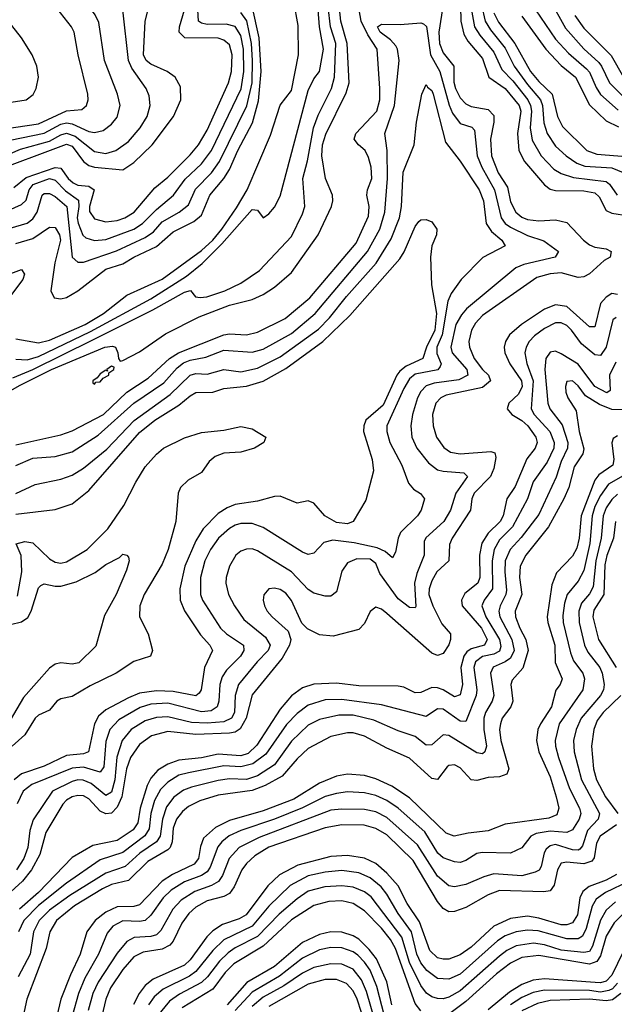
# Model space of a CAD drawing. Header units: inches. Extents: x 1305375 to 1407406, y 744550 to 841633.
# Tile 410 of 509: x 1352804 to 1354919, y 833752 to 837255. Entities that reach past the tile are written whole.
import ezdxf

# ---------------------------------------------------------------- set-up
doc = ezdxf.new("R2010")
doc.units = ezdxf.units.IN
doc.header["$MEASUREMENT"] = 0
doc.layers.add('B3853', color=7, linetype='Continuous')

msp = doc.modelspace()

# ---------------------------------------------------------------- linework, layer by layer
at = {"layer": 'B3853', "color": 5}
for points, elevation in [([(1352690, 836744.7), (1352806.3, 836793.7), (1352910, 836822.6), (1352950, 836845.2), (1352970, 836851.1), (1353000.5, 836840.5), (1353070, 836786.3), (1353110, 836779.2), (1353145.3, 836790), (1353190, 836822), (1353231.8, 836870), (1353256.7, 836910), (1353267.7, 836950), (1353264.3, 836984.3), (1353253.4, 837010), (1353202.4, 837082.4), (1353190.2, 837110), (1353170.9, 837290), (1353155.7, 837330), (1353135.8, 837350), (1353105.5, 837370), (1352900.6, 837460.6), (1352830, 837509.9), (1352770, 837519.4)], 1740), ([(1352770, 836826.3), (1352890, 836851.7), (1352950, 836882.9), (1352970, 836887.5), (1352990, 836884.2), (1353050, 836857.6), (1353070, 836853.5), (1353099.9, 836860.1), (1353130, 836882.8), (1353150, 836908.4), (1353161, 836950), (1353151.5, 836990), (1353105, 837110), (1353084.6, 837244.6), (1353072.3, 837272.3), (1353055.2, 837295.2), (1353015.4, 837330), (1352958.8, 837370), (1352910, 837398.4), (1352850, 837419.6), (1352812.7, 837452.7), (1352790, 837465.5)], 1760), ([(1352750, 836866.4), (1352870, 836884.4), (1352970, 836930.4), (1353024.7, 836935.3), (1353040.6, 836950), (1353046.7, 836970), (1353046.1, 836990), (1353011.1, 837130), (1352997.2, 837210), (1352988.1, 837230), (1352909, 837330), (1352883, 837350), (1352750, 837409.9)], 1780), ([(1354369.2, 837410), (1354372.7, 837250), (1354383, 837203), (1354398, 837178), (1354450, 837117.1), (1354472, 837050), (1354530.6, 837010.6), (1354580.4, 836950), (1354586, 836930), (1354574.1, 836850), (1354578.8, 836790), (1354599.5, 836750), (1354670, 836667), (1354690, 836652.3), (1354710, 836646.6), (1354810, 836646.2), (1354850, 836638.3), (1354864.4, 836624.4), (1354890, 836576.2), (1354910, 836566.3), (1354970, 836556.5)], 1520), ([(1352650, 835866.5), (1352805.8, 835954.2), (1352917.1, 836010), (1353106.2, 836090), (1353133.5, 836093.5), (1353144.9, 836090), (1353153, 836070), (1353154.8, 836050), (1353160.5, 836040.5), (1353170, 836042.4), (1353230, 836072.8), (1353322.6, 836137.4), (1353441.9, 836198.1), (1353550, 836238.6), (1353630, 836259.7), (1353670, 836277.4), (1353710, 836302.9), (1353770, 836356), (1353864.8, 836490), (1353912.3, 836590), (1353917.8, 836610), (1353916.5, 836630), (1353891.9, 836690), (1353878.6, 836770), (1353880.4, 836810), (1353892.6, 836847.4), (1353965.4, 836994.6), (1353975.2, 837030), (1353968.5, 837170), (1353946.4, 837250), (1353937.8, 837330)], 1520), ([(1352790, 836119.7), (1352870, 836105.5), (1352910, 836115), (1353036.1, 836170), (1353101.7, 836210), (1353184.8, 836275.2), (1353310, 836332.2), (1353450, 836433.7), (1353490, 836470.8), (1353522, 836510), (1353574.7, 836585.3), (1353612.5, 836650), (1353695.9, 836844.1), (1353730, 836950.3), (1353770, 837002.6), (1353795.1, 837130), (1353794.2, 837234.1), (1353779.1, 837319.1)], 1580), ([(1354686.5, 837330), (1354744.6, 837224.6), (1354810, 837150.8), (1354863.1, 837103.1), (1354873.7, 837090), (1354901.8, 837030), (1354950, 836982.1)], 1660), ([(1352690, 836707.8), (1352970, 836811.7), (1352990, 836805.5), (1353030, 836750.5), (1353050, 836736.4), (1353070, 836730), (1353170, 836720.8), (1353210, 836746.7), (1353275.1, 836810), (1353351.2, 836910), (1353376.4, 836970), (1353375.6, 837015.6), (1353357, 837050), (1353328.1, 837070), (1353270, 837096.4), (1353253, 837110), (1353243.4, 837130), (1353250.2, 837249.8), (1353265, 837310)], 1720), ([(1354309.4, 837309.4), (1354294.9, 837210), (1354297.4, 837170), (1354310, 837136.5), (1354347.9, 837090), (1354347.4, 837032.6), (1354353.8, 837010), (1354370, 836976.4), (1354390, 836955.3), (1354410, 836945.9), (1354470, 836934.9), (1354490, 836913.9), (1354490.5, 836890), (1354478.2, 836830), (1354481.5, 836770), (1354505.2, 836710), (1354539, 836659), (1354550, 836606.7), (1354568.4, 836570), (1354590, 836552.8), (1354610, 836543.8), (1354650, 836539.6), (1354710, 836542.6), (1354750, 836533.2), (1354809.6, 836470), (1354830, 836454.2), (1354850, 836445.9), (1354890, 836439.1), (1354907.3, 836430), (1354904.1, 836410), (1354882.4, 836397.6), (1354830, 836350.8), (1354810, 836339.7), (1354790, 836338.1), (1354730, 836353.9), (1354690, 836350.4), (1354642.8, 836337.2), (1354450, 836202), (1354424.6, 836175.4), (1354410.4, 836150), (1354401.6, 836110), (1354403, 836090), (1354420.3, 836050), (1354449.9, 836009.9), (1354470.8, 835990), (1354478.8, 835970), (1354450, 835945.7), (1354320.6, 835919.4), (1354301.7, 835910), (1354284, 835890), (1354272, 835850), (1354274.1, 835810), (1354286.2, 835770), (1354312.4, 835732.4), (1354336.4, 835716.4), (1354369.8, 835709.8), (1354479, 835719), (1354493.7, 835713.7), (1354497.7, 835697.7), (1354490, 835657.7), (1354477.9, 835630), (1354420.6, 835570), (1354411.7, 835550), (1354407.3, 835510), (1354341.4, 835410), (1354332.6, 835387.4), (1354330, 835330), (1354287.9, 835290), (1354270, 835258.4), (1354260.3, 835230), (1354259.3, 835210), (1354273, 835170), (1354305.5, 835105.5), (1354336.3, 835070), (1354336.4, 835050), (1354330, 835030.7), (1354310, 835000.3), (1354290, 834992.3), (1354270, 835000.8), (1354110, 835142), (1354090, 835157.3), (1354070, 835164.2), (1354050.8, 835149.2), (1354030, 835106), (1354010, 835084.7), (1353918.7, 835061.3), (1353870, 835066.6), (1353827.1, 835087.1), (1353807.2, 835107.2), (1353770, 835188.7), (1353750, 835214.6), (1353730, 835227.2), (1353710, 835231.7), (1353690, 835229.8), (1353671.7, 835208.3), (1353669.5, 835190), (1353674, 835170), (1353684.2, 835150), (1353701.9, 835130), (1353758.9, 835078.9), (1353768, 835050), (1353763, 835030), (1353736.8, 834983.2), (1353630, 834852.2), (1353609.2, 834770), (1353587.7, 834732.3), (1353570, 834719.7), (1353550, 834716.8), (1353430, 834712.2), (1353330, 834721.9), (1353272.8, 834707.2), (1353230, 834676.6), (1353197.5, 834630), (1353183.7, 834590), (1353166.8, 834490), (1353150, 834452.9), (1353130, 834431.5), (1353110, 834428.8), (1353090, 834438.7), (1353050, 834482.6), (1353030, 834492.9), (1353010, 834494.9), (1352990, 834490.2), (1352970, 834478.1), (1352956.5, 834463.5), (1352896.8, 834363.2), (1352875.6, 834284.4), (1352845.8, 834230), (1352813, 834190), (1352717, 834103)], 1480), ([(1352749.9, 836570.1), (1352810, 836597.3), (1352827.1, 836612.9), (1352837.2, 836650), (1352852, 836668), (1352910, 836690), (1352930, 836683.4), (1352965.9, 836645.9), (1353012.5, 836612.5), (1353014, 836590), (1353008.3, 836550), (1353011, 836531), (1353028.5, 836488.5), (1353039.1, 836479.1), (1353069.7, 836469.7), (1353110, 836473.2), (1353210, 836510.1), (1353240.1, 836530), (1353290, 836579), (1353351.2, 836630), (1353392.5, 836687.5), (1353450, 836742.1), (1353486.3, 836790), (1353590.9, 837009.1), (1353600.6, 837070), (1353599.1, 837150), (1353590, 837198.9), (1353570, 837230.2), (1353538.4, 837238.4), (1353470, 837238), (1353450, 837242.1), (1353439.9, 837250), (1353437.2, 837290)], 1660), ([(1352770, 836512.6), (1352830, 836530.5), (1352850, 836546.9), (1352865.4, 836570), (1352883.3, 836630), (1352890, 836636.6), (1352910, 836636.6), (1352930, 836625.9), (1352970.8, 836590), (1352989.8, 836409.8), (1353010, 836392.2), (1353030, 836392.5), (1353147.9, 836432.1), (1353250, 836479.8), (1353279.5, 836500.5), (1353310, 836535.5), (1353371, 836570), (1353403.8, 836596.2), (1353428.4, 836651.6), (1353486.2, 836710), (1353514.4, 836750), (1353611.7, 836948.3), (1353630.6, 837030), (1353632.1, 837110), (1353627.9, 837170), (1353611.3, 837251.3), (1353590, 837280.2)], 1640), ([(1352779, 835981), (1352850, 836010.2), (1353063.8, 836116.2), (1353277, 836223), (1353390, 836286), (1353410.8, 836290.8), (1353429.3, 836269.3), (1353446.1, 836266.1), (1353469, 836269), (1353532.8, 836290), (1353590, 836316.9), (1353657.1, 836362.9), (1353770, 836483.7), (1353810, 836564.2), (1353817.4, 836590), (1353810.6, 836690), (1353827.7, 836752.3), (1353848.4, 836870), (1353864.7, 836915.3), (1353912.5, 837010), (1353923.7, 837050), (1353928, 837170), (1353909.6, 837230), (1353901, 837301)], 1540), ([(1352782.2, 836657.8), (1352826.9, 836693.1), (1352930, 836729.3), (1352950, 836726.2), (1352976.4, 836690), (1352994.1, 836674.1), (1353010, 836666.3), (1353050, 836662.1), (1353068.2, 836650), (1353052.1, 836590), (1353052.2, 836572.2), (1353070, 836546.7), (1353110, 836536), (1353150, 836541), (1353178.1, 836550), (1353210.7, 836570), (1353283.9, 836656.1), (1353330, 836694.4), (1353410, 836774), (1353440.1, 836810), (1353470, 836861.5), (1353546, 837030), (1353556.6, 837070), (1353559.9, 837130), (1353550, 837165.2), (1353530, 837182.6), (1353509.2, 837189.2), (1353390.6, 837190.6), (1353371.3, 837210), (1353371.7, 837230), (1353395.8, 837310)], 1680), ([(1352790, 836458.1), (1352850, 836476.6), (1352910, 836516.3), (1352930, 836515), (1352944.8, 836490), (1352948.1, 836470), (1352929.1, 836390), (1352913.8, 836290), (1352925.6, 836265.6), (1352950, 836261.7), (1352970, 836266.9), (1353010, 836289.6), (1353110, 836367.8), (1353170, 836386.3), (1353210, 836410.1), (1353290, 836447.4), (1353350, 836500.2), (1353423, 836537), (1353450, 836559.9), (1353479.8, 836630), (1353530.1, 836689.9), (1353550, 836721.5), (1353579.7, 836790), (1353632.2, 836887.8), (1353653.4, 836966.6), (1353662.3, 837070), (1353655.7, 837190), (1353630, 837302.8)], 1620), ([(1352790, 836046.9), (1352830, 836044.9), (1352870, 836056), (1353054.9, 836145.1), (1353270, 836261.9), (1353397.2, 836342.8), (1353452.8, 836387.2), (1353523, 836457), (1353630, 836579.7), (1353650, 836577.3), (1353670, 836550.4), (1353690, 836564.7), (1353710, 836587.8), (1353730, 836626.7), (1353830, 837002.8), (1353850, 837044.4), (1353870, 837070.3), (1353884.3, 837150), (1353869.7, 837229.7), (1353864.8, 837290)], 1560), ([(1352790, 835742.4), (1352950, 835778.3), (1352990, 835791.5), (1353101.1, 835850), (1353184.5, 835930), (1353260.3, 835979.7), (1353336.1, 836050), (1353368.3, 836070), (1353530, 836134.1), (1353550, 836137.6), (1353610, 836134.1), (1353650, 836143.5), (1353747.7, 836192.3), (1353835.2, 836264.7), (1354000.6, 836459.4), (1354044.7, 836555.3), (1354046.8, 836590), (1354038.9, 836630), (1354040.9, 836650), (1354056.1, 836690), (1354054.1, 836730), (1354044.8, 836764.8), (1354032.2, 836790), (1354008.2, 836810), (1353993.5, 836830), (1353999.4, 836850), (1354073.4, 836930), (1354084.2, 836970), (1354084.8, 837010), (1354075.1, 837150), (1354041.6, 837201.6), (1354018.1, 837250), (1354010.6, 837289.4)], 1480), ([(1354407.4, 837307.4), (1354421.9, 837230), (1354439.9, 837199.9), (1354490, 837139.1), (1354518.1, 837078.1), (1354557.7, 837037.7), (1354610.9, 836970), (1354620.9, 836950), (1354623.9, 836930), (1354619.9, 836870), (1354626.6, 836826.6), (1354658.3, 836770), (1354703.6, 836723.6), (1354730, 836708), (1354773.5, 836693.5), (1354890, 836679.6), (1354902, 836670), (1354928.7, 836630)], 1540), ([(1354446, 837306), (1354459.5, 837250), (1354478.5, 837218.5), (1354530, 837153.7), (1354562.6, 837090), (1354610, 837024.6), (1354656.6, 836970), (1354662.9, 836950), (1354668.1, 836888.1), (1354679.9, 836850), (1354710, 836805), (1354747.9, 836770), (1354784.9, 836744.9), (1354813.9, 836733.9), (1354910, 836727.4), (1354970, 836702.9)], 1560), ([(1354490, 837279.3), (1354506.6, 837246.6), (1354565, 837170), (1354620.6, 837070), (1354650, 837034.6), (1354698.1, 836990), (1354717.1, 836910), (1354734.7, 836874.7), (1354821.5, 836790), (1354856.8, 836776.8), (1355050, 836761.1)], 1580), ([(1354638.7, 837290), (1354710, 837185.6), (1354755.8, 837135.8), (1354820, 837080), (1354830, 837067.9), (1354853.6, 837013.6), (1354869.1, 836989.1), (1354932.6, 836932.6)], 1640), ([(1352650, 836942.1), (1352826.3, 836970), (1352851, 836989), (1352862.6, 837010), (1352869.9, 837050), (1352864.5, 837090), (1352847.9, 837130), (1352810, 837189.9), (1352750, 837266.9)], 1820), ([(1352790, 835669.1), (1352850, 835695), (1352930, 835700.3), (1352990, 835717.7), (1353082.8, 835777.2), (1353210, 835890.4), (1353316.8, 835963.2), (1353363.5, 836016.5), (1353385.7, 836034.3), (1353410, 836043.6), (1353465.4, 836054.6), (1353530, 836078.7), (1353630, 836072), (1353670, 836082.6), (1353770, 836138.4), (1353855.1, 836210), (1354041.1, 836430), (1354084.7, 836510), (1354102.8, 836570), (1354112.1, 836690), (1354111.2, 836790), (1354102.9, 836850), (1354137.1, 836950), (1354153.2, 837110), (1354147.9, 837150), (1354141.6, 837161.6), (1354122.9, 837182.9), (1354085.8, 837210), (1354076.8, 837230), (1354090, 837238.4), (1354157.5, 837237.5), (1354230, 837243.6), (1354240.1, 837240.1), (1354250.9, 837230.9), (1354264.4, 837130), (1354297.8, 837070), (1354330.7, 836950.7), (1354342.8, 836922.8), (1354370, 836886.1), (1354412.3, 836872.3), (1354421.6, 836861.6), (1354430.6, 836770), (1354447.1, 836730), (1354492.2, 836650), (1354515.8, 836550), (1354530.1, 836530), (1354550, 836516.4), (1354610, 836486.6), (1354668.2, 836468.2), (1354720.2, 836430), (1354708.8, 836410), (1354596.7, 836383.3), (1354568.4, 836371.6), (1354393.3, 836226.7), (1354375.1, 836204.9), (1354355.5, 836170), (1354337.3, 836090), (1354342, 836070), (1354393.8, 836010), (1354397.8, 835990), (1354365.9, 835974.1), (1354278.4, 835961.6), (1354250, 835951.7), (1354230, 835932), (1354218.5, 835910), (1354200.8, 835850), (1354194.8, 835810), (1354198.3, 835770), (1354216.3, 835730), (1354257.7, 835677.7), (1354290, 835653.7), (1354310, 835648.2), (1354383.1, 835643.1), (1354396.8, 835630), (1354355.1, 835570), (1354335.9, 835510), (1354312.3, 835470), (1354248.6, 835411.4), (1354242.2, 835397.8), (1354242.6, 835350), (1354216.1, 835283.9), (1354207.9, 835250), (1354213.1, 835166.9), (1354210, 835162), (1354190, 835162.9), (1354150, 835193.9), (1354084.4, 835284.3), (1354070, 835319.6), (1354050, 835335.9), (1354003.1, 835336.9), (1353970, 835322.9), (1353950, 835292.8), (1353930, 835219.7), (1353910, 835204.4), (1353890, 835203.7), (1353850, 835214.9), (1353830, 835227.6), (1353770, 835289.9), (1353650, 835364.9), (1353630, 835371.7), (1353610, 835371.2), (1353590, 835363.7), (1353572.2, 835350), (1353550, 835311.1), (1353538.4, 835270), (1353537.2, 835250), (1353546.2, 835210), (1353567.1, 835170), (1353601, 835121), (1353677.8, 835057.8), (1353694, 835030), (1353687.7, 835010), (1353648.2, 834970), (1353582.2, 834890), (1353569.6, 834850.4), (1353567.1, 834790), (1353556.9, 834770), (1353530, 834756.5), (1353470, 834751.5), (1353414.1, 834754.1), (1353330, 834775), (1353290, 834772.4), (1353250, 834760.4), (1353200.3, 834730), (1353167.6, 834690), (1353149.3, 834630.7), (1353141.7, 834550), (1353130, 834507), (1353110, 834495), (1353057.6, 834537.6), (1353029.7, 834549.7), (1353010, 834549.9), (1352990, 834544), (1352920.8, 834510), (1352852, 834408), (1352839.5, 834370), (1352832.5, 834310), (1352818.8, 834270), (1352792.7, 834230)], 1460), ([(1354590, 837267.6), (1354675, 837150), (1354730, 837091.8), (1354780.4, 837050), (1354830, 836951.6), (1354890, 836895), (1354933.7, 836873.7)], 1620), ([(1354777.9, 837270), (1354810, 837225.3), (1354907.1, 837127.1), (1354951.2, 837050)], 1680), ([(1352790, 835568.7), (1352858.7, 835601.3), (1352950, 835620.1), (1352990, 835633.9), (1353030, 835658.7), (1353113, 835727), (1353211.1, 835828.9), (1353338.9, 835921.1), (1353410, 835989.7), (1353430, 835995.8), (1353470, 835994.1), (1353530, 836010.1), (1353590, 836002.2), (1353650, 836014.6), (1353730, 836055.3), (1353865.9, 836154.1), (1353905.4, 836194.6), (1353965.5, 836270), (1354071.4, 836388.6), (1354125, 836475), (1354154.4, 836550), (1354161.5, 836590), (1354167.5, 836712.5), (1354206.4, 836810), (1354215, 836890), (1354234.2, 836990), (1354250, 837024.4), (1354254.6, 837014.6), (1354270, 837002.4), (1354274.7, 836990), (1354318.6, 836818.6), (1354370, 836751.3), (1354437.6, 836650), (1354453.7, 836610), (1354462.8, 836530), (1354481.4, 836501.4), (1354519, 836470), (1354530.2, 836450), (1354451.2, 836408.8), (1354373.5, 836330), (1354338.8, 836281.2), (1354327, 836253), (1354306.2, 836133.8), (1354287.8, 836090), (1354287, 836067), (1354303, 836030), (1354299.6, 836020.4), (1354290.4, 836009.6), (1354210, 835993.2), (1354190, 835976.7), (1354170, 835942.6), (1354110.1, 835810.1), (1354109.7, 835790), (1354120.5, 835750), (1354163.3, 835670), (1354186.3, 835606.3), (1354204.4, 835584.4), (1354229.5, 835569.5), (1354243.9, 835550), (1354231.7, 835510), (1354218.2, 835490), (1354158.7, 835430), (1354149.5, 835410), (1354140.1, 835359.9), (1354130, 835339.7), (1354103, 835363), (1354075.2, 835375.2), (1353993.2, 835393.2), (1353916.9, 835403.1), (1353884.9, 835395.1), (1353850, 835356.4), (1353830, 835351.7), (1353810, 835360.2), (1353670, 835448.7), (1353630, 835462.2), (1353590, 835462.7), (1353570, 835456.1), (1353550, 835444.4), (1353511.1, 835410), (1353482, 835370), (1353462.7, 835330), (1353446.7, 835270), (1353446.2, 835210), (1353453.3, 835190), (1353517.8, 835090), (1353538.7, 835070), (1353600.1, 835030), (1353601.3, 835010), (1353589.2, 834990), (1353539, 834941), (1353523.4, 834916.6), (1353514.9, 834890), (1353512.4, 834830), (1353506.5, 834810), (1353484.6, 834795.4), (1353450, 834791.9), (1353330, 834822.9), (1353270, 834820.1), (1353232.3, 834807.7), (1353156.3, 834763.7), (1353123.9, 834730), (1353110, 834686.3), (1353103.3, 834596.7), (1353090, 834578.1), (1353030, 834595.2), (1352990, 834592.1), (1352846.3, 834533.7), (1352815.9, 834510), (1352794.8, 834465.2)], 1440), ([(1352790, 835495.8), (1352930, 835512.6), (1352990, 835532.8), (1353050, 835579.3), (1353230, 835786.1), (1353283.8, 835830), (1353370, 835883.5), (1353410, 835916.9), (1353430, 835928), (1353490, 835930.1), (1353530, 835942.5), (1353610, 835951.3), (1353670, 835968.5), (1353750, 836013.3), (1353881.3, 836110), (1353977.4, 836202.6), (1354155.9, 836404.1), (1354171, 836429), (1354210, 836519.3), (1354223.7, 836536.3), (1354230, 836542.3), (1354250, 836544.3), (1354270, 836536.1), (1354287.3, 836510), (1354285.6, 836490), (1354269.3, 836450), (1354264.8, 836410), (1354268.3, 836311.7), (1354285.9, 836210), (1354280, 836150), (1354250.9, 836090), (1354237.1, 836050), (1354178.3, 836021.7), (1354156, 836004), (1354144.7, 835990), (1354096.2, 835883.8), (1354035.2, 835830), (1354027.3, 835810), (1354026.1, 835790), (1354057.5, 835690), (1354061.6, 835650), (1354034.8, 835545.2), (1353990.1, 835469.9), (1353970, 835460.6), (1353930, 835465.8), (1353889.4, 835489.4), (1353850, 835534.9), (1353830, 835543.2), (1353790, 835535), (1353730, 835560.2), (1353710, 835559), (1353650, 835541.9), (1353570, 835529.9), (1353541.5, 835518.4), (1353510, 835497.4), (1353456.4, 835443.6), (1353430, 835400.2), (1353391.2, 835310), (1353372.8, 835230), (1353373.8, 835190), (1353390, 835151.6), (1353446.8, 835066.8), (1353479.5, 835030), (1353489.5, 835010), (1353460.6, 834950), (1353449.4, 834870.6), (1353441.8, 834858.2), (1353430, 834849.6), (1353350, 834865.1), (1353290, 834867.5), (1353230, 834858.2), (1353190, 834841.5), (1353110, 834799.1), (1353083.6, 834776.4), (1353070, 834750), (1353047.8, 834650), (1353030, 834643.1), (1352970, 834637.2), (1352890, 834599), (1352810, 834571.6), (1352783.9, 834550)], 1420), ([(1352750, 836343.9), (1352810, 836365.8), (1352820.2, 836350), (1352814.4, 836330), (1352738.8, 836230)], 1580), ([(1354930, 836277.3), (1354910, 836280.6), (1354890, 836268), (1354870, 836244.9), (1354850, 836162), (1354830, 836162.1), (1354750, 836235), (1354710, 836240.7), (1354670, 836225.3), (1354588.3, 836170), (1354546.4, 836133.6), (1354531.2, 836110), (1354527.2, 836090), (1354529.8, 836070), (1354547.4, 836030), (1354588.7, 835970), (1354590.6, 835950), (1354577.4, 835922.6), (1354543.6, 835890), (1354537.5, 835870), (1354554.6, 835850), (1354590, 835829.2), (1354611.2, 835810), (1354639.9, 835770), (1354644.1, 835750), (1354636.9, 835730), (1354608, 835692), (1354566, 835594), (1354536.2, 835550), (1354523.2, 835490), (1354512.9, 835470), (1354470, 835427.4), (1354447.6, 835392.4), (1354439.7, 835350), (1354440.3, 835270), (1354432.7, 835250), (1354386.6, 835213.4), (1354375.5, 835190), (1354377.6, 835170), (1354446.6, 835090), (1354466.5, 835050), (1354457.5, 835030), (1354410, 835016.6), (1354394.6, 835005.4), (1354383.9, 834990), (1354372.7, 834950), (1354378.6, 834890), (1354370, 834852.2), (1354350, 834846.2), (1354310.1, 834870.1), (1354290, 834877.1), (1354270, 834878.6), (1354230, 834860.6), (1354210, 834859.9), (1354170, 834879.6), (1354150, 834883.9), (1354010, 834884.3), (1353930, 834894.7), (1353850, 834891.3), (1353810, 834877.6), (1353770.7, 834849.3), (1353730, 834801.4), (1353646.7, 834673.3), (1353615.7, 834644.3), (1353590, 834636.1), (1353510, 834641.6), (1353450, 834628.6), (1353370, 834620.1), (1353330, 834606.4), (1353295.4, 834584.6), (1353270, 834556.4), (1353257.3, 834530), (1353231.9, 834450), (1353223.2, 834396.8), (1353207.6, 834372.4), (1353150, 834334.9), (1353063.2, 834316.8), (1352990, 834273.7), (1352870.3, 834150), (1352802.9, 834090)], 1520), ([(1354924.8, 836195.2), (1354913, 836187), (1354890, 836089.8), (1354870, 836060.4), (1354850, 836062.1), (1354801.6, 836101.6), (1354766.2, 836150), (1354750, 836166.6), (1354730, 836176.5), (1354710, 836176), (1354670, 836156.6), (1354634.4, 836130), (1354616, 836110), (1354604.6, 836090), (1354600.9, 836070), (1354607.8, 836032.2), (1354629.6, 835970), (1354623.4, 835870), (1354633.7, 835850), (1354689.3, 835789.3), (1354704.7, 835750), (1354703.2, 835730), (1354679.5, 835680.5), (1354630, 835610.5), (1354609.8, 835550.2), (1354556.3, 835450), (1354510, 835403.7), (1354490.8, 835370), (1354484.4, 835330), (1354484.9, 835230), (1354455.2, 835190), (1354447.2, 835170), (1354461.3, 835130), (1354510, 835050), (1354515.4, 835024.6), (1354510, 835008.2), (1354490, 834998), (1354450, 834988.9), (1354425, 834970), (1354419.5, 834950), (1354429.1, 834870), (1354426.8, 834850), (1354390, 834758.4), (1354370, 834758.7), (1354310, 834801.8), (1354290, 834802.9), (1354250, 834775.8), (1354090, 834817.2), (1353950, 834836.3), (1353890, 834834.4), (1353830, 834816), (1353790, 834786.5), (1353752.9, 834747.1), (1353678.8, 834641.2), (1353633, 834607), (1353590, 834596.8), (1353530, 834599.6), (1353404.5, 834575.5), (1353370, 834566.4), (1353330, 834542.6), (1353304.2, 834515.8), (1353283.2, 834476.8), (1353270.3, 834430), (1353264.3, 834375.7), (1353249.1, 834350.9), (1353170, 834292.2), (1353090, 834265.3), (1352970, 834182.1), (1352870, 834102.9), (1352818.5, 834050), (1352799, 834010)], 1540), ([(1354923.9, 836036.1), (1354902.1, 835990), (1354904.4, 835935.6), (1354892.2, 835927.8), (1354849.4, 835949.4), (1354790, 836029.6), (1354730, 836065.7), (1354710, 836075.2), (1354690, 836071.7), (1354675.3, 836050), (1354671.1, 836010), (1354682.7, 835890), (1354689.7, 835870), (1354733.1, 835813.1), (1354752.9, 835750), (1354751.7, 835730), (1354730, 835683.2), (1354712.4, 835627.6), (1354650, 835494.7), (1354587.9, 835412.1), (1354547.8, 835370), (1354530.9, 835330), (1354529.2, 835290), (1354535.3, 835224.7), (1354533.1, 835210), (1354512.3, 835170), (1354507.7, 835150), (1354512, 835130), (1354554.3, 835050), (1354562, 835010), (1354550, 834983.4), (1354530.2, 834969.8), (1354488.3, 834951.7), (1354477.9, 834930), (1354489.7, 834850), (1354483.7, 834830), (1354460.2, 834790), (1354454.9, 834770), (1354455, 834730), (1354464.4, 834670), (1354458.4, 834650), (1354450, 834643.2), (1354430, 834646.7), (1354330, 834708.5), (1354310, 834709.9), (1354270, 834674.6), (1354250, 834673.1), (1354210, 834704.8), (1354150, 834725.2), (1354063.1, 834763.1), (1353990, 834780.3), (1353939.3, 834780.7), (1353870, 834764.9), (1353830, 834744.8), (1353770, 834687.4), (1353710, 834603.8), (1353650, 834564.2), (1353610, 834552), (1353550, 834553.4), (1353510, 834548.2), (1353415.2, 834524.8), (1353386.4, 834513.6), (1353351.3, 834488.7), (1353326, 834454), (1353311.4, 834410), (1353302.7, 834350), (1353290.3, 834329.7), (1353230.7, 834290), (1353178.6, 834241.4), (1353110, 834217.7), (1352981.4, 834138.6), (1352910, 834086.5), (1352873.3, 834050), (1352853.2, 834010), (1352841, 833930), (1352798.5, 833850)], 1560), ([(1354950, 835866.2), (1354910, 835867.9), (1354866.1, 835886.1), (1354816.8, 835916.8), (1354790, 835952.3), (1354770, 835970.4), (1354750, 835967.8), (1354745.3, 835950), (1354746.7, 835930), (1354753.6, 835910), (1354782.9, 835862.9), (1354793.7, 835790), (1354810, 835727.6), (1354807, 835710), (1354776.2, 835663.8), (1354757.4, 835590), (1354739.5, 835550), (1354684.7, 835450), (1354603.9, 835350), (1354583.6, 835310), (1354581, 835270), (1354589.5, 835210), (1354566.5, 835150), (1354567.3, 835130), (1354582.4, 835090), (1354604.3, 835050), (1354612, 835010), (1354592.7, 834947.3), (1354554.8, 834905.2), (1354550.8, 834889.2), (1354558.2, 834830), (1354550.8, 834810), (1354519.7, 834770), (1354513.3, 834750), (1354510.7, 834729.3), (1354515, 834690), (1354543.7, 834590), (1354536.6, 834570), (1354510, 834560.5), (1354470, 834558.3), (1354430, 834548.5), (1354410, 834549.9), (1354370, 834592.5), (1354350, 834603.6), (1354330, 834601.6), (1354323.7, 834596.3), (1354290, 834551.9), (1354270, 834555.4), (1354190, 834627.5), (1354110, 834663.1), (1354030, 834706.1), (1353990, 834717.6), (1353970, 834717.7), (1353910, 834704.6), (1353830, 834661.3), (1353790, 834625.3), (1353737, 834563), (1353676.8, 834530), (1353630, 834512.3), (1353510, 834495.8), (1353444.5, 834475.5), (1353404.1, 834455.9), (1353382.1, 834437.9), (1353360.9, 834410), (1353350, 834378), (1353345.6, 834330), (1353338.5, 834310), (1353330, 834301.1), (1353259.9, 834260.1), (1353190, 834191.6), (1353130, 834178.2), (1353097.9, 834162.1), (1352997.9, 834102.1), (1352934.7, 834050), (1352911, 834010), (1352898.1, 833950), (1352828.7, 833770), (1352815.9, 833710)], 1580), ([(1352795.6, 835204.4), (1352811, 835290), (1352808.5, 835348.4), (1352790.9, 835390), (1352821.5, 835398.5), (1352850, 835393.8), (1352910, 835336.5), (1352930, 835324.6), (1352950, 835321.8), (1352970, 835326.1), (1353043.2, 835370), (1353116.7, 835443.3), (1353174.1, 835525.9), (1353216.3, 835610), (1353250, 835663.5), (1353290, 835709.5), (1353315.3, 835730), (1353390, 835766.7), (1353450, 835785.8), (1353530, 835795), (1353590, 835807.9), (1353630, 835799.6), (1353679.1, 835770), (1353671.7, 835750), (1353638.7, 835730), (1353590, 835715.6), (1353530, 835713.1), (1353499.3, 835700.7), (1353477.1, 835682.9), (1353450, 835643.9), (1353403.1, 835616.9), (1353375.3, 835590), (1353367.3, 835570), (1353358.6, 835470), (1353331.2, 835370), (1353310, 835317.4), (1353246.8, 835210), (1353230.4, 835170), (1353229.7, 835129.7), (1353260.1, 835070), (1353275.7, 835010), (1353269.4, 834990.6), (1353210, 834970.9), (1353147.1, 834930), (1353054.8, 834885.2), (1352990, 834846.6), (1352950, 834839.1), (1352936.1, 834830), (1352910, 834797.7), (1352870, 834780.6), (1352858, 834770), (1352822.3, 834710), (1352776.3, 834670)], 1380), ([(1354930, 835774.6), (1354915.2, 835764.8), (1354910.1, 835749.9), (1354917.5, 835690), (1354913.9, 835670), (1354864.1, 835635.9), (1354850, 835616.7), (1354801.1, 835490), (1354793.5, 835410), (1354785.5, 835374.5), (1354770, 835345.6), (1354713.2, 835286.8), (1354696, 835244), (1354679.6, 835130), (1354682, 835110), (1354707.4, 835030), (1354708, 834968), (1354733, 834910), (1354726.3, 834890), (1354710.7, 834869.3), (1354695.4, 834810), (1354655.6, 834750), (1354647.2, 834730), (1354641.7, 834690), (1354649.7, 834650), (1354690, 834561.3), (1354712.1, 834490), (1354721, 834450), (1354714.7, 834425.3), (1354685.8, 834414.2), (1354530, 834393), (1354470, 834369.1), (1354399.2, 834360.8), (1354349.6, 834349.6), (1354321, 834361), (1354190, 834486.8), (1354127.6, 834527.6), (1354070, 834553.5), (1354030, 834565.3), (1353970, 834570.6), (1353930, 834563.3), (1353870, 834539), (1353778.9, 834481.1), (1353670, 834440.5), (1353550, 834405.7), (1353499.6, 834380.4), (1353457.3, 834342.7), (1353446.7, 834313.3), (1353439.1, 834270), (1353424.4, 834250), (1353346.9, 834213.1), (1353310.1, 834190), (1353230, 834105), (1353210, 834099.2), (1353150, 834098), (1353110, 834079.3), (1353071.9, 834050), (1353042.1, 834010), (1353019, 833930), (1352983.9, 833856.1), (1352950.3, 833769.7), (1352936, 833710)], 1620), ([(1354950, 835632.3), (1354897.7, 835602.3), (1354870, 835562.5), (1354850, 835522.9), (1354839.4, 835490), (1354831.3, 835391.3), (1354810, 835294.8), (1354790, 835257.1), (1354751.2, 835210), (1354741.6, 835178.4), (1354735.5, 835135.5), (1354737.2, 835110), (1354762.5, 835002.5), (1354774, 834974), (1354807.1, 834930), (1354813.2, 834910), (1354807.3, 834870), (1354722.9, 834750), (1354708.5, 834690), (1354709.1, 834670), (1354719.9, 834630), (1354759.3, 834519.3), (1354794.9, 834450), (1354800.1, 834430), (1354793.9, 834410), (1354770, 834372.4), (1354750, 834362.4), (1354690, 834368.2), (1354640.2, 834359.8), (1354621.4, 834350), (1354590, 834308.5), (1354550, 834288.9), (1354448.6, 834291.4), (1354430, 834288), (1354390, 834263.1), (1354370, 834256.1), (1354350, 834258.8), (1354310, 834272.8), (1354290.4, 834290), (1354244.9, 834364.9), (1354150.2, 834450.1), (1354110, 834477.3), (1354070, 834494.9), (1354030, 834504.4), (1353970, 834507.3), (1353930, 834502.1), (1353890, 834490.5), (1353809.4, 834450.6), (1353710, 834410.4), (1353590, 834369.7), (1353549.1, 834350.9), (1353522.4, 834330), (1353508.1, 834311.9), (1353480.6, 834239.4), (1353470, 834223.2), (1353450.2, 834209.8), (1353390, 834187.4), (1353342.2, 834157.8), (1353313.9, 834130), (1353270, 834068.4), (1353250, 834050), (1353230, 834046.3), (1353170, 834048.2), (1353134.7, 834030), (1353115.1, 834004.9), (1353084.1, 833930), (1353035.2, 833844.8), (1353012.4, 833790), (1352990, 833710)], 1640), ([(1354930, 835566.7), (1354910, 835547.7), (1354890, 835517.7), (1354879.2, 835490), (1354872.5, 835410), (1354853.3, 835330), (1354843.5, 835236.5), (1354830, 835212.6), (1354801.6, 835178.4), (1354792.2, 835150), (1354794.1, 835110), (1354813, 835030), (1354825, 835005), (1354867.1, 834950), (1354875.5, 834930), (1354882.4, 834890), (1354880.2, 834870), (1354869.3, 834850), (1354800.5, 834770), (1354782.9, 834730), (1354773.8, 834690), (1354775.6, 834650), (1354801.9, 834550), (1354865.5, 834430), (1354861.2, 834410), (1354823.3, 834370), (1354805, 834315), (1354796.2, 834303.8), (1354790, 834300.1), (1354770, 834301.5), (1354710, 834319.7), (1354690, 834315.7), (1354676, 834304), (1354669.3, 834290.7), (1354658.5, 834241.5), (1354651.2, 834228.8), (1354637.7, 834222.3), (1354590, 834208.9), (1354490, 834216.4), (1354454.2, 834205.8), (1354390, 834177.8), (1354350, 834169.9), (1354330, 834173.3), (1354290, 834207.1), (1354218.8, 834318.8), (1354110, 834416.1), (1354070, 834436.3), (1354030, 834445.2), (1353950, 834446.4), (1353910, 834442.1), (1353655, 834345.1), (1353584.5, 834310), (1353548.4, 834270), (1353524.5, 834210), (1353511.2, 834188.8), (1353485.6, 834174.4), (1353426.7, 834153.3), (1353378.1, 834121.8), (1353348.8, 834090), (1353305.9, 834014.1), (1353290, 833999.2), (1353270, 833993.4), (1353210.9, 833989.1), (1353184.7, 833975.3), (1353150, 833933.4), (1353082.4, 833830), (1353063.9, 833790), (1353047.2, 833730)], 1660), ([(1354922.6, 835470), (1354915.9, 835410), (1354892, 835348), (1354884.4, 835315.6), (1354881.7, 835210), (1354846.2, 835153.8), (1354842, 835130), (1354863, 835050), (1354925.6, 834950)], 1680), ([(1352730, 835093.1), (1352810, 835112.1), (1352832.5, 835127.5), (1352844, 835150), (1352870, 835233.4), (1352878.5, 835241.5), (1352890, 835248.2), (1352930, 835239.2), (1352950, 835239.5), (1353004.8, 835255.2), (1353072.1, 835287.9), (1353110, 835316.1), (1353158.6, 835341.4), (1353170, 835352.9), (1353184.7, 835350), (1353190, 835342), (1353192.4, 835330), (1353183.4, 835296.6), (1353147.2, 835210), (1353105.1, 835134.9), (1353073.9, 835026.1), (1353013.4, 834966.6), (1352990, 834961.5), (1352950, 834967.2), (1352930, 834962), (1352910, 834947.7), (1352816.9, 834843.1), (1352770, 834762.3)], 1360), ([(1354941.5, 834850), (1354878.5, 834790), (1354858.1, 834761.9), (1354845.5, 834730), (1354837.8, 834670), (1354844.6, 834590), (1354855.8, 834550), (1354886.8, 834490), (1354931.4, 834430)], 1680), ([(1354926.9, 834390), (1354868.8, 834350), (1354855.5, 834324.5), (1354847.5, 834272.5), (1354838.5, 834261.5), (1354810, 834251.3), (1354750, 834256.9), (1354730, 834253.3), (1354717.1, 834230), (1354705, 834175), (1354690, 834155.8), (1354668, 834152), (1354510, 834156.8), (1354470, 834141.6), (1354390, 834096.5), (1354350, 834081.8), (1354330, 834080.3), (1354310, 834092.3), (1354290, 834117.5), (1354203, 834263), (1354110, 834354.5), (1354070, 834377.6), (1354028.7, 834388.7), (1353950, 834390.8), (1353890, 834380.1), (1353690, 834310.5), (1353639.8, 834280.2), (1353610, 834253), (1353593.5, 834230), (1353565.9, 834170), (1353550, 834145.8), (1353530, 834134.8), (1353470, 834119.3), (1353430, 834097.1), (1353405.7, 834074.3), (1353380, 834040), (1353350, 833976.7), (1353337.7, 833962.3), (1353310, 833947.8), (1353242.7, 833937.3), (1353210, 833920.3), (1353170, 833875.5), (1353127, 833810), (1353110.3, 833770), (1353095.9, 833710)], 1680), ([(1354926.9, 834213.1), (1354890, 834193.8), (1354828.7, 834171.3), (1354806.4, 834153.6), (1354795.9, 834130), (1354787.9, 834070), (1354770, 834041.2), (1354750, 834034.7), (1354730, 834034.9), (1354650, 834058.3), (1354610, 834065.3), (1354550, 834056.8), (1354490, 834029.9), (1354410, 833955.4), (1354370, 833927.1), (1354330, 833912.3), (1354310, 833911.8), (1354290, 833917.6), (1354262.7, 833942.7), (1354225.4, 834045.4), (1354181.3, 834110), (1354150, 834172.6), (1354110, 834218.7), (1354070, 834252.3), (1354030, 834272), (1353970, 834281.5), (1353910, 834277.5), (1353793.1, 834246.9), (1353727.4, 834212.6), (1353686.7, 834173.3), (1353609.7, 834070.3), (1353584.6, 834055.5), (1353524.7, 834035.3), (1353490, 834013), (1353468.7, 833991.3), (1353409.8, 833910), (1353390, 833890.8), (1353278.7, 833841.3), (1353250, 833818.8), (1353228.3, 833790), (1353208.8, 833751.2)], 1720), ([(1354972.1, 834190), (1354887.7, 834150), (1354854, 834126), (1354839.6, 834100.4), (1354818.6, 834021.4), (1354805.9, 833994.1), (1354790, 833984.7), (1354750, 833985), (1354647.4, 834012.6), (1354610, 834015.6), (1354570, 834009.7), (1354530, 833994.7), (1354502.9, 833977.1), (1354370, 833858.5), (1354330, 833840.6), (1354290, 833844), (1354252.1, 833872.1), (1354230, 833899.7), (1354216.4, 833930), (1354197.4, 834010), (1354150, 834074.8), (1354110, 834144), (1354089.6, 834170), (1354050, 834201.8), (1354010, 834219.1), (1353950, 834227.5), (1353890, 834222.2), (1353830, 834208.9), (1353765.5, 834174.5), (1353690, 834100.5), (1353630.4, 834030), (1353530, 833981.5), (1353490, 833943.6), (1353430, 833868.5), (1353407.7, 833852.3), (1353314.4, 833805.6), (1353282.3, 833777.7), (1353261.6, 833750)], 1740), ([(1354923.2, 834116.8), (1354890, 834086.4), (1354869.5, 834050.5), (1354841.2, 833958.8), (1354830, 833940.1), (1354810, 833935.9), (1354730, 833944.3), (1354670, 833963.4), (1354630.8, 833969.2), (1354570, 833959.7), (1354536.9, 833943.1), (1354510, 833923), (1354370, 833800.1), (1354330, 833777.3), (1354310, 833771.6), (1354290, 833772.1), (1354270, 833778.2), (1354251.1, 833791.1), (1354230, 833818.3), (1354190, 833900.1), (1354163.1, 833990), (1354053.6, 834133.6), (1354030, 834152.4), (1353990, 834168.6), (1353950, 834173.4), (1353888.5, 834170), (1353830, 834154.1), (1353790, 834127), (1353727.1, 834072.9), (1353650, 833993.5), (1353570, 833952.2), (1353545.2, 833934.8), (1353514.6, 833905.4), (1353471.1, 833848.9), (1353450.6, 833829.4), (1353371.7, 833788.3), (1353336.7, 833763.3), (1353292.8, 833710)], 1760), ([(1354230, 833728.7), (1354210, 833754.9), (1354140.5, 833950), (1354122.1, 833982.1), (1354090, 834022.2), (1354030, 834084.4), (1353990.2, 834110.2), (1353950, 834119.9), (1353902.9, 834117.1), (1353850, 834103.7), (1353770, 834051.9), (1353670, 833958.8), (1353564.8, 833895.2), (1353534.6, 833865.4), (1353490, 833805.7), (1353381.3, 833738.7)], 1780), ([(1354946.2, 834070), (1354918.6, 834041.4), (1354890, 833994.3), (1354870, 833924.5), (1354856.5, 833903.5), (1354830, 833894.3), (1354650, 833924.9), (1354590, 833918), (1354550, 833897.7), (1354499.8, 833860.2), (1354390, 833761.4), (1354310, 833701.4)], 1780), ([(1354127.4, 833750), (1354110, 833831.1), (1354073.1, 833913.1), (1354047.2, 833947.2), (1354010, 833983.1), (1353990, 833995.4), (1353950, 834008.9), (1353910, 834009.4), (1353870, 834000.6), (1353810, 833971.6), (1353710, 833886.3), (1353611.3, 833828.7), (1353541.9, 833750)], 1820), ([(1354100.8, 833710), (1354074.5, 833814.5), (1354050, 833872.7), (1354030, 833901.8), (1354006.1, 833926.1), (1353990, 833938), (1353950, 833952.9), (1353910, 833953.7), (1353870, 833945.4), (1353810, 833915.9), (1353728.2, 833851.8), (1353630, 833794.8), (1353570, 833729.7)], 1840), ([(1354950, 833938.1), (1354910, 833855.6), (1354890, 833834.3), (1354870, 833828.4), (1354850.9, 833829.1), (1354670, 833842.3), (1354630, 833837.7), (1354590, 833822.4), (1354545.5, 833794.5), (1354470, 833732.3)], 1820), ([(1354067.7, 833690), (1354037.7, 833797.7), (1354019.3, 833839.3), (1353990, 833876.2), (1353950, 833893.9), (1353910, 833896.1), (1353850, 833882.2), (1353810, 833862.3), (1353743, 833817), (1353670, 833776.8), (1353630, 833744.2)], 1860), ([(1354034.5, 833674.5), (1354004.3, 833770), (1353990, 833800.1), (1353966.1, 833826.1), (1353930, 833840.2), (1353890, 833840.3), (1353830, 833823.9), (1353690, 833743.8)], 1880), ([(1354930, 833827.1), (1354912.7, 833807.3), (1354899.7, 833800.3), (1354870, 833795.4), (1354830, 833801.1), (1354670, 833801.8), (1354630, 833793.7), (1354590, 833775.4), (1354550, 833749.5)], 1840), ([(1354942.1, 833790), (1354911.9, 833768.1), (1354890, 833763.9), (1354830, 833769.8), (1354690, 833764.7), (1354645, 833755), (1354590, 833729)], 1860)]:
    msp.add_lwpolyline(points, dxfattribs=dict(at, elevation=elevation))
at = {"layer": 'B3853', "color": 5, "elevation": 1520}
msp.add_lwpolyline([(1353130, 836022), (1353114, 836010), (1353115.3, 836004.7), (1353110, 836007.6), (1353090, 835994.4), (1353079.7, 835980.3), (1353063.9, 835970), (1353063.2, 835963.2), (1353070, 835958.4), (1353074.9, 835965.1), (1353090, 835966.5), (1353100.8, 835979.2), (1353120.4, 835990), (1353121.1, 835998.9), (1353138.7, 836010), (1353139.1, 836019.1)], close=True, dxfattribs=at)

doc.saveas('drawing.dxf')
